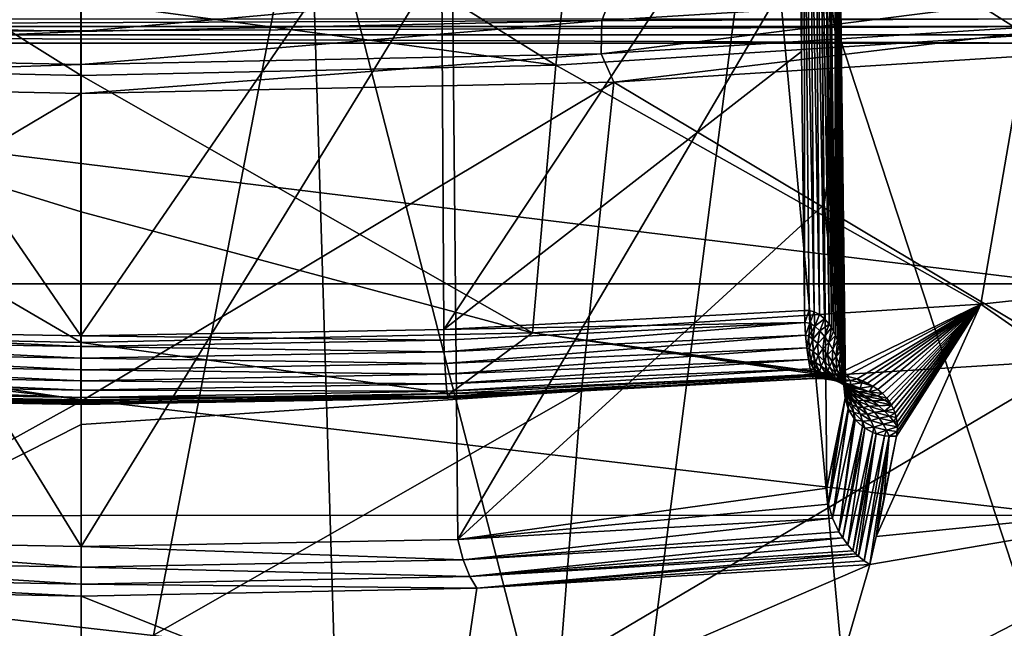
# Model space of a CAD drawing. Header units: metres. Extents: x -109 to 109, y -78 to 121.
# Tile 466 of 656: x -0.27 to 4.01, y -70.44 to -67.8. Entities that reach past the tile are written whole.
import ezdxf

# ---------------------------------------------------------------- set-up
doc = ezdxf.new("R2010")
doc.units = ezdxf.units.M
doc.layers.add('solid_508554_SW0001', color=7, linetype='CONTINUOUS')

msp = doc.modelspace()

# ---------------------------------------------------------------- linework, layer by layer
at = {"layer": 'solid_508554_SW0001'}
for points in [[(4.104473, -67.870483, 11.544555), (4.392831, -66.525963, 9.641727), (2.204805, -66.669991, 9.392262)], [(2.955548, -66.84687, 65.417389), (4.556941, -71.759193, 56.418018), (4.907339, -66.598061, 65.273888)], [(0, -68.045158, 11.242016), (0, -67.724403, 10.741326), (-2.204805, -66.669991, 9.392262)], [(-2.059657, -68.001411, 11.317787), (0, -68.045158, 11.242016), (-2.204805, -66.669991, 9.392262)], [(2.059657, -68.001411, 11.317787), (2.204805, -66.669991, 9.392262), (0, -66.718124, 9.308894)], [(2.059657, -68.001411, 11.317787), (4.104473, -67.870483, 11.544555), (2.204805, -66.669991, 9.392262)], [(2.059657, -68.001411, 11.317787), (0, -66.718124, 9.308894), (0, -67.724403, 10.741326)], [(3.298844, -68.075005, 13.936179), (3.283206, -66.705589, 13.159033), (3.211191, -67.376358, 14.17701)], [(3.311224, -69.318367, 14.564205), (3.279347, -66.744324, 13.090887), (3.284032, -66.731705, 13.113018)], [(3.315742, -69.417038, 14.680674), (3.283206, -66.705589, 13.159033), (3.298844, -68.075005, 13.936179)], [(3.315742, -69.417038, 14.680674), (3.283717, -66.707405, 13.155865), (3.283206, -66.705589, 13.159033)], [(3.315101, -69.3647, 14.61914), (3.284032, -66.731705, 13.113018), (3.283717, -66.707405, 13.155865)], [(3.315891, -69.390045, 14.648992), (3.315101, -69.3647, 14.61914), (3.283717, -66.707405, 13.155865)], [(3.315742, -69.417038, 14.680674), (3.315891, -69.390045, 14.648992), (3.283717, -66.707405, 13.155865)], [(3.313508, -69.34082, 14.590885), (3.311224, -69.318367, 14.564205), (3.284032, -66.731705, 13.113018)], [(3.315101, -69.3647, 14.61914), (3.313508, -69.34082, 14.590885), (3.284032, -66.731705, 13.113018)], [(3.255131, -69.139725, 14.345547), (3.226833, -66.790451, 13.010621), (3.243872, -66.780739, 13.027411)], [(3.273424, -69.174225, 14.389085), (3.243872, -66.780739, 13.027411), (3.270783, -66.757339, 13.068122)], [(3.264503, -69.156044, 14.366281), (3.255131, -69.139725, 14.345547), (3.243872, -66.780739, 13.027411)], [(3.273424, -69.174225, 14.389085), (3.264503, -69.156044, 14.366281), (3.243872, -66.780739, 13.027411)], [(3.303033, -69.267815, 14.503629), (3.270783, -66.757339, 13.068122), (3.279347, -66.744324, 13.090887)], [(3.281829, -69.194351, 14.414078), (3.273424, -69.174225, 14.389085), (3.270783, -66.757339, 13.068122)], [(3.289638, -69.216568, 14.441394), (3.281829, -69.194351, 14.414078), (3.270783, -66.757339, 13.068122)], [(3.296749, -69.240997, 14.471186), (3.289638, -69.216568, 14.441394), (3.270783, -66.757339, 13.068122)], [(3.303033, -69.267815, 14.503629), (3.296749, -69.240997, 14.471186), (3.270783, -66.757339, 13.068122)], [(3.308334, -69.297211, 14.538939), (3.303033, -69.267815, 14.503629), (3.279347, -66.744324, 13.090887)], [(3.311224, -69.318367, 14.564205), (3.308334, -69.297211, 14.538939), (3.279347, -66.744324, 13.090887)], [(1.573402, -69.147804, 14.093012), (1.560392, -66.900887, 12.820781), (3.113204, -66.819397, 12.961915)], [(1.573402, -69.147804, 14.093012), (3.113204, -66.819397, 12.961915), (3.126122, -67.941719, 13.598853)], [(3.137825, -66.816696, 12.966187), (3.126122, -67.941719, 13.598853), (3.113204, -66.819397, 12.961915)], [(3.137825, -66.816696, 12.966187), (3.13905, -69.065041, 14.236364), (3.126122, -67.941719, 13.598853)], [(3.180889, -69.071609, 14.252244), (3.137825, -66.816696, 12.966187), (3.161981, -66.812408, 12.97324)], [(3.159196, -69.065857, 14.241315), (3.13905, -69.065041, 14.236364), (3.137825, -66.816696, 12.966187)], [(3.180889, -69.071609, 14.252244), (3.159196, -69.065857, 14.241315), (3.137825, -66.816696, 12.966187)], [(3.20311, -69.083221, 14.270031), (3.161981, -66.812408, 12.97324), (3.185193, -66.806564, 12.983068)], [(3.20311, -69.083221, 14.270031), (3.180889, -69.071609, 14.252244), (3.161981, -66.812408, 12.97324)], [(3.224776, -69.101006, 14.294827), (3.185193, -66.806564, 12.983068), (3.206969, -66.79921, 12.995583)], [(3.224776, -69.101006, 14.294827), (3.20311, -69.083221, 14.270031), (3.185193, -66.806564, 12.983068)], [(3.245358, -69.125153, 14.326777), (3.206969, -66.79921, 12.995583), (3.226833, -66.790451, 13.010621)], [(3.245358, -69.125153, 14.326777), (3.224776, -69.101006, 14.294827), (3.206969, -66.79921, 12.995583)], [(3.255131, -69.139725, 14.345547), (3.245358, -69.125153, 14.326777), (3.226833, -66.790451, 13.010621)], [(0.98794, -66.971733, 65.489395), (2.287126, -72.020531, 56.568714), (2.955548, -66.84687, 65.417389)], [(2.955548, -66.84687, 65.417389), (2.287126, -72.020531, 56.568714), (3.425279, -71.91153, 56.505859)], [(2.955548, -66.84687, 65.417389), (3.425279, -71.91153, 56.505859), (4.556941, -71.759193, 56.418018)], [(-0.001576, -69.175438, 14.04515), (-1.576547, -69.147697, 14.093204), (-1.563508, -66.900772, 12.82097)], [(-0.001576, -69.175438, 14.04515), (-1.563508, -66.900772, 12.82097), (-0.001562, -66.928085, 12.77366)], [(-0.001576, -69.175438, 14.04515), (-0.001562, -66.928085, 12.77366), (1.560392, -66.900887, 12.820781)], [(1.573402, -69.147804, 14.093012), (-0.001576, -69.175438, 14.04515), (1.560392, -66.900887, 12.820781)], [(-0.984988, -66.971825, 65.489456), (-1.144646, -72.085999, 56.606472), (0, -72.107841, 56.619064)], [(-0.984988, -66.971825, 65.489456), (0, -72.107841, 56.619064), (0.98794, -66.971733, 65.489395)], [(0.98794, -66.971733, 65.489395), (0, -72.107841, 56.619064), (1.144646, -72.085999, 56.606472)], [(0.98794, -66.971733, 65.489395), (1.144646, -72.085999, 56.606472), (2.287126, -72.020531, 56.568714)], [(1.610054, -67.466118, 14.02154), (1.634641, -70.059036, 15.520694), (3.211191, -67.376358, 14.17701)], [(1.634641, -70.059036, 15.520694), (3.223456, -68.606186, 14.889177), (3.211191, -67.376358, 14.17701)], [(3.298844, -68.075005, 13.936179), (3.211191, -67.376358, 14.17701), (3.223456, -68.606186, 14.889177)], [(-1.613268, -67.465996, 14.021748), (-1.634641, -70.059036, 15.520694), (0, -70.089935, 15.467175)], [(-0.001612, -67.496094, 13.969622), (-1.613268, -67.465996, 14.021748), (0, -70.089935, 15.467175)], [(1.610054, -67.466118, 14.02154), (-0.001612, -67.496094, 13.969622), (0, -70.089935, 15.467175)], [(1.610054, -67.466118, 14.02154), (0, -70.089935, 15.467175), (1.634641, -70.059036, 15.520694)], [(-2.259435, -67.807373, 7.663008), (-2.321532, -67.646423, 7.560028), (0, -67.695732, 7.474622)], [(0, -67.854095, 7.582077), (0, -67.695732, 7.474622), (2.321532, -67.646423, 7.560028)], [(0, -67.854095, 7.582077), (2.321532, -67.646423, 7.560028), (2.259435, -67.807373, 7.663008)], [(4.503436, -67.667511, 7.905248), (4.497154, -67.81144, 8.031813), (2.256283, -67.951103, 7.789911)], [(2.259435, -67.807373, 7.663008), (4.503436, -67.667511, 7.905248), (2.256283, -67.951103, 7.789911)], [(2.259435, -67.807373, 7.663008), (2.321532, -67.646423, 7.560028), (4.503436, -67.667511, 7.905248)], [(-2.259435, -67.807373, 7.663008), (0, -67.695732, 7.474622), (0, -67.854095, 7.582077)], [(2.059657, -68.001411, 11.317787), (0, -67.724403, 10.741326), (0, -68.045158, 11.242016)], [(4.264189, -67.799759, 52.807838), (-4.273977, -67.833626, 52.778843), (-4.264169, -67.799698, 52.807884)], [(4.264189, -67.799759, 52.807838), (4.273987, -67.833664, 52.778809), (-4.273977, -67.833626, 52.778843)], [(-2.259435, -67.807373, 7.663008), (0, -67.854095, 7.582077), (-2.256283, -67.951103, 7.789911)], [(2.259435, -67.807373, 7.663008), (2.256283, -67.951103, 7.789911), (0, -67.997765, 7.709093)], [(0, -67.854095, 7.582077), (2.259435, -67.807373, 7.663008), (0, -67.997765, 7.709093)], [(4.273987, -67.833664, 52.778809), (-4.279986, -67.868935, 52.748539), (-4.273977, -67.833626, 52.778843)], [(4.273987, -67.833664, 52.778809), (4.279988, -67.86895, 52.748524), (-4.279986, -67.868935, 52.748539)], [(2.256283, -67.951103, 7.789911), (4.497154, -67.81144, 8.031813), (2.31188, -68.074829, 7.938298)], [(4.497154, -67.81144, 8.031813), (4.607106, -67.927872, 8.192836), (2.31188, -68.074829, 7.938298)], [(4.28194, -67.905022, 52.717484), (-4.28194, -67.905022, 52.717484), (-4.279986, -67.868935, 52.748539)], [(4.279988, -67.86895, 52.748524), (4.28194, -67.905022, 52.717484), (-4.279986, -67.868935, 52.748539)], [(-2.256283, -67.951103, 7.789911), (0, -67.854095, 7.582077), (0, -67.997765, 7.709093)], [(2.059657, -68.001411, 11.317787), (3.903623, -69.037636, 13.570978), (4.104473, -67.870483, 11.544555)], [(4.104473, -67.870483, 11.544555), (3.903623, -69.037636, 13.570978), (5.820252, -68.8311, 13.928703)], [(4.278148, -68.949615, 51.780693), (-4.278148, -68.949615, 51.780693), (-4.28194, -67.905022, 52.717484)], [(4.28194, -67.905022, 52.717484), (4.278148, -68.949615, 51.780693), (-4.28194, -67.905022, 52.717484)], [(4.328004, -69.279373, 10.049794), (2.31188, -68.074829, 7.938298), (4.607106, -67.927872, 8.192836)], [(-2.256283, -67.951103, 7.789911), (0, -67.997765, 7.709093), (-2.31188, -68.074829, 7.938298)], [(2.256283, -67.951103, 7.789911), (2.31188, -68.074829, 7.938298), (0, -68.123932, 7.853248)], [(0, -67.997765, 7.709093), (2.256283, -67.951103, 7.789911), (0, -68.123932, 7.853248)], [(1.573402, -69.147804, 14.093012), (3.126122, -67.941719, 13.598853), (3.13905, -69.065041, 14.236364)], [(0, -67.997765, 7.709093), (0, -68.123932, 7.853248), (-2.31188, -68.074829, 7.938298)], [(-2.059657, -68.001411, 11.317787), (-1.958869, -69.162148, 13.355308), (0, -69.203758, 13.283244)], [(0, -68.637505, 12.23488), (-2.059657, -68.001411, 11.317787), (0, -69.203758, 13.283244)], [(0, -68.637505, 12.23488), (0, -68.045158, 11.242016), (-2.059657, -68.001411, 11.317787)], [(2.059657, -68.001411, 11.317787), (0, -68.045158, 11.242016), (1.958869, -69.162148, 13.355308)], [(2.059657, -68.001411, 11.317787), (1.958869, -69.162148, 13.355308), (3.903623, -69.037636, 13.570978)], [(1.958869, -69.162148, 13.355308), (0, -68.045158, 11.242016), (0, -68.637505, 12.23488)], [(-2.171419, -69.41378, 9.816991), (-2.31188, -68.074829, 7.938298), (0, -68.123932, 7.853248)], [(0, -69.458687, 9.739213), (0, -68.123932, 7.853248), (2.31188, -68.074829, 7.938298)], [(2.171419, -69.41378, 9.816991), (0, -69.458687, 9.739213), (2.31188, -68.074829, 7.938298)], [(4.328004, -69.279373, 10.049794), (2.171419, -69.41378, 9.816991), (2.31188, -68.074829, 7.938298)], [(3.314496, -69.445686, 14.71406), (3.298844, -68.075005, 13.936179), (3.223456, -68.606186, 14.889177)], [(3.315742, -69.417038, 14.680674), (3.298844, -68.075005, 13.936179), (3.314496, -69.445686, 14.71406)], [(-2.171419, -69.41378, 9.816991), (0, -68.123932, 7.853248), (0, -69.458687, 9.739213)], [(1.634641, -70.059036, 15.520694), (3.235719, -69.836006, 15.60135), (3.223456, -68.606186, 14.889177)], [(3.314496, -69.445686, 14.71406), (3.223456, -68.606186, 14.889177), (3.235719, -69.836006, 15.60135)], [(1.958869, -69.162148, 13.355308), (0, -68.637505, 12.23488), (0, -69.203758, 13.283244)], [(5.820252, -68.8311, 13.928703), (3.903623, -69.037636, 13.570978), (5.108315, -69.879761, 15.942926)], [(4.274824, -69.954132, 50.805622), (-4.274817, -69.956108, 50.803627), (-4.278148, -68.949615, 51.780693)], [(4.278148, -68.949615, 51.780693), (4.274824, -69.954132, 50.805622), (-4.278148, -68.949615, 51.780693)], [(3.903623, -69.037636, 13.570978), (1.958869, -69.162148, 13.355308), (3.276927, -69.342773, 14.004105)], [(3.903623, -69.037636, 13.570978), (3.276927, -69.342773, 14.004105), (3.321383, -69.349693, 14.030957)], [(3.903623, -69.037636, 13.570978), (3.321383, -69.349693, 14.030957), (3.366755, -69.362022, 14.069615)], [(3.903623, -69.037636, 13.570978), (3.366755, -69.362022, 14.069615), (3.389583, -69.370667, 14.094321)], [(3.903623, -69.037636, 13.570978), (3.389583, -69.370667, 14.094321), (3.412302, -69.381187, 14.123051)], [(3.903623, -69.037636, 13.570978), (3.412302, -69.381187, 14.123051), (3.43461, -69.393791, 14.156185)], [(3.903623, -69.037636, 13.570978), (3.43461, -69.393791, 14.156185), (3.456112, -69.408691, 14.194089)], [(3.903623, -69.037636, 13.570978), (3.449331, -70.046394, 15.654306), (5.108315, -69.879761, 15.942926)], [(3.903623, -69.037636, 13.570978), (3.538023, -69.610344, 14.65757), (3.449331, -70.046394, 15.654306)], [(3.903623, -69.037636, 13.570978), (3.456112, -69.408691, 14.194089), (3.476452, -69.426018, 14.237017)], [(3.903623, -69.037636, 13.570978), (3.476452, -69.426018, 14.237017), (3.49521, -69.445976, 14.2853)], [(3.903623, -69.037636, 13.570978), (3.49521, -69.445976, 14.2853), (3.506369, -69.460709, 14.320316)], [(3.903623, -69.037636, 13.570978), (3.506369, -69.460709, 14.320316), (3.515069, -69.474258, 14.352151)], [(3.903623, -69.037636, 13.570978), (3.515069, -69.474258, 14.352151), (3.516417, -69.476593, 14.357586)], [(3.903623, -69.037636, 13.570978), (3.516417, -69.476593, 14.357586), (3.524925, -69.493484, 14.396736)], [(3.903623, -69.037636, 13.570978), (3.524925, -69.493484, 14.396736), (3.531923, -69.511414, 14.437835)], [(3.903623, -69.037636, 13.570978), (3.531923, -69.511414, 14.437835), (3.537078, -69.530106, 14.480208)], [(3.903623, -69.037636, 13.570978), (3.537078, -69.530106, 14.480208), (3.540363, -69.549576, 14.523899)], [(3.903623, -69.037636, 13.570978), (3.540848, -69.589737, 14.612665), (3.538023, -69.610344, 14.65757)], [(3.903623, -69.037636, 13.570978), (3.540363, -69.549576, 14.523899), (3.541645, -69.569504, 14.568169)], [(3.903623, -69.037636, 13.570978), (3.541645, -69.569504, 14.568169), (3.540848, -69.589737, 14.612665)], [(3.140209, -69.116966, 14.256879), (1.573402, -69.147804, 14.093012), (3.13905, -69.065041, 14.236364)], [(3.140209, -69.116966, 14.256879), (3.13905, -69.065041, 14.236364), (3.159196, -69.065857, 14.241315)], [(3.161838, -69.120888, 14.263408), (3.140209, -69.116966, 14.256879), (3.159196, -69.065857, 14.241315)], [(3.161838, -69.120888, 14.263408), (3.159196, -69.065857, 14.241315), (3.180889, -69.071609, 14.252244)], [(3.161838, -69.120888, 14.263408), (3.180889, -69.071609, 14.252244), (3.183828, -69.133896, 14.277441)], [(3.183828, -69.133896, 14.277441), (3.180889, -69.071609, 14.252244), (3.20311, -69.083221, 14.270031)], [(3.183828, -69.133896, 14.277441), (3.20311, -69.083221, 14.270031), (3.224776, -69.101006, 14.294827)], [(3.140209, -69.116966, 14.256879), (1.573883, -69.194672, 14.112184), (1.573402, -69.147804, 14.093012)], [(3.140209, -69.116966, 14.256879), (1.575232, -69.244843, 14.118992), (1.573883, -69.194672, 14.112184)], [(3.140209, -69.116966, 14.256879), (3.143494, -69.17289, 14.262338), (1.575232, -69.244843, 14.118992)], [(3.161838, -69.120888, 14.263408), (3.143494, -69.17289, 14.262338), (3.140209, -69.116966, 14.256879)], [(3.161838, -69.120888, 14.263408), (3.157652, -69.176971, 14.265771), (3.143494, -69.17289, 14.262338)], [(3.161838, -69.120888, 14.263408), (3.183828, -69.133896, 14.277441), (3.157652, -69.176971, 14.265771)], [(3.183828, -69.133896, 14.277441), (3.175388, -69.189461, 14.274311), (3.157652, -69.176971, 14.265771)], [(3.183828, -69.133896, 14.277441), (3.205441, -69.153564, 14.298073), (3.175388, -69.189461, 14.274311)], [(3.183828, -69.133896, 14.277441), (3.224776, -69.101006, 14.294827), (3.205441, -69.153564, 14.298073)], [(3.205441, -69.153564, 14.298073), (3.224776, -69.101006, 14.294827), (3.245358, -69.125153, 14.326777)], [(3.205441, -69.153564, 14.298073), (3.245358, -69.125153, 14.326777), (3.225777, -69.177757, 14.323862)], [(3.225777, -69.177757, 14.323862), (3.245358, -69.125153, 14.326777), (3.255131, -69.139725, 14.345547)], [(0, -69.453728, 13.783504), (0, -69.203758, 13.283244), (-1.958869, -69.162148, 13.355308)], [(-1.60226, -69.425537, 13.832342), (0, -69.453728, 13.783504), (-1.958869, -69.162148, 13.355308)], [(-1.577029, -69.194565, 14.112375), (-1.576547, -69.147697, 14.093204), (-0.001577, -69.222321, 14.064306)], [(-0.001577, -69.222321, 14.064306), (-1.576547, -69.147697, 14.093204), (-0.001576, -69.175438, 14.04515)], [(-0.001577, -69.222321, 14.064306), (-0.001576, -69.175438, 14.04515), (1.573883, -69.194672, 14.112184)], [(1.573883, -69.194672, 14.112184), (-0.001576, -69.175438, 14.04515), (1.573402, -69.147804, 14.093012)], [(1.958869, -69.162148, 13.355308), (0, -69.203758, 13.283244), (1.599064, -69.425644, 13.832148)], [(3.143494, -69.17289, 14.262338), (1.577364, -69.295082, 14.113002), (1.575232, -69.244843, 14.118992)], [(3.143494, -69.17289, 14.262338), (3.148645, -69.227997, 14.252086), (1.577364, -69.295082, 14.113002)], [(1.958869, -69.162148, 13.355308), (1.599064, -69.425644, 13.832148), (3.190248, -69.34153, 13.977838)], [(1.958869, -69.162148, 13.355308), (3.233187, -69.340263, 13.98685), (3.276927, -69.342773, 14.004105)], [(1.958869, -69.162148, 13.355308), (3.190248, -69.34153, 13.977838), (3.233187, -69.340263, 13.98685)], [(3.157652, -69.176971, 14.265771), (3.148645, -69.227997, 14.252086), (3.143494, -69.17289, 14.262338)], [(3.157652, -69.176971, 14.265771), (3.159339, -69.231873, 14.253468), (3.148645, -69.227997, 14.252086)], [(3.157652, -69.176971, 14.265771), (3.175388, -69.189461, 14.274311), (3.159339, -69.231873, 14.253468)], [(3.205441, -69.153564, 14.298073), (3.196063, -69.208366, 14.289248), (3.175388, -69.189461, 14.274311)], [(3.205441, -69.153564, 14.298073), (3.225777, -69.177757, 14.323862), (3.196063, -69.208366, 14.289248)], [(3.225777, -69.177757, 14.323862), (3.217736, -69.231758, 14.310177), (3.196063, -69.208366, 14.289248)], [(3.225777, -69.177757, 14.323862), (3.244349, -69.204948, 14.353475), (3.217736, -69.231758, 14.310177)], [(3.225777, -69.177757, 14.323862), (3.255131, -69.139725, 14.345547), (3.244349, -69.204948, 14.353475)], [(3.244349, -69.204948, 14.353475), (3.255131, -69.139725, 14.345547), (3.264503, -69.156044, 14.366281)], [(3.244349, -69.204948, 14.353475), (3.264503, -69.156044, 14.366281), (3.273424, -69.174225, 14.389085)], [(3.244349, -69.204948, 14.353475), (3.273424, -69.174225, 14.389085), (3.260995, -69.234177, 14.385903)], [(3.260995, -69.234177, 14.385903), (3.273424, -69.174225, 14.389085), (3.281829, -69.194351, 14.414078)], [(-1.578381, -69.244728, 14.119184), (-1.577029, -69.194565, 14.112375), (-0.001578, -69.272507, 14.071074)], [(-1.577029, -69.194565, 14.112375), (-0.001577, -69.222321, 14.064306), (-0.001578, -69.272507, 14.071074)], [(-0.001577, -69.222321, 14.064306), (1.573883, -69.194672, 14.112184), (1.575232, -69.244843, 14.118992)], [(1.599064, -69.425644, 13.832148), (0, -69.203758, 13.283244), (0, -69.453728, 13.783504)], [(3.175388, -69.189461, 14.274311), (3.175996, -69.243408, 14.258276), (3.159339, -69.231873, 14.253468)], [(3.175388, -69.189461, 14.274311), (3.196063, -69.208366, 14.289248), (3.175996, -69.243408, 14.258276)], [(3.196063, -69.208366, 14.289248), (3.197983, -69.261047, 14.26952), (3.175996, -69.243408, 14.258276)], [(3.196063, -69.208366, 14.289248), (3.217736, -69.231758, 14.310177), (3.197983, -69.261047, 14.26952)], [(3.244349, -69.204948, 14.353475), (3.238994, -69.258186, 14.335994), (3.217736, -69.231758, 14.310177)], [(3.244349, -69.204948, 14.353475), (3.260995, -69.234177, 14.385903), (3.238994, -69.258186, 14.335994)], [(3.260995, -69.234177, 14.385903), (3.281829, -69.194351, 14.414078), (3.27571, -69.264801, 14.420439)], [(3.27571, -69.264801, 14.420439), (3.281829, -69.194351, 14.414078), (3.289638, -69.216568, 14.441394)], [(3.27571, -69.264801, 14.420439), (3.289638, -69.216568, 14.441394), (3.296749, -69.240997, 14.471186)], [(-1.580517, -69.294968, 14.113194), (-1.578381, -69.244728, 14.119184), (-0.00158, -69.322784, 14.065019)], [(-1.578381, -69.244728, 14.119184), (-0.001578, -69.272507, 14.071074), (-0.00158, -69.322784, 14.065019)], [(-0.001578, -69.272507, 14.071074), (-0.001577, -69.222321, 14.064306), (1.575232, -69.244843, 14.118992)], [(-0.001578, -69.272507, 14.071074), (1.575232, -69.244843, 14.118992), (1.577364, -69.295082, 14.113002)], [(3.148645, -69.227997, 14.252086), (1.580142, -69.342178, 14.094597), (1.577364, -69.295082, 14.113002)], [(3.148645, -69.227997, 14.252086), (3.155253, -69.277924, 14.226935), (1.580142, -69.342178, 14.094597)], [(3.159339, -69.231873, 14.253468), (3.155253, -69.277924, 14.226935), (3.148645, -69.227997, 14.252086)], [(3.159339, -69.231873, 14.253468), (3.166766, -69.281242, 14.227473), (3.155253, -69.277924, 14.226935)], [(3.159339, -69.231873, 14.253468), (3.175996, -69.243408, 14.258276), (3.166766, -69.281242, 14.227473)], [(3.175996, -69.243408, 14.258276), (3.185603, -69.291481, 14.230607), (3.166766, -69.281242, 14.227473)], [(3.175996, -69.243408, 14.258276), (3.197983, -69.261047, 14.26952), (3.185603, -69.291481, 14.230607)], [(3.197983, -69.261047, 14.26952), (3.211047, -69.307442, 14.240451), (3.185603, -69.291481, 14.230607)], [(3.217736, -69.231758, 14.310177), (3.222512, -69.283089, 14.287573), (3.197983, -69.261047, 14.26952)], [(3.197983, -69.261047, 14.26952), (3.222512, -69.283089, 14.287573), (3.211047, -69.307442, 14.240451)], [(3.217736, -69.231758, 14.310177), (3.238994, -69.258186, 14.335994), (3.222512, -69.283089, 14.287573)], [(3.238994, -69.258186, 14.335994), (3.24745, -69.308144, 14.311476), (3.222512, -69.283089, 14.287573)], [(3.260995, -69.234177, 14.385903), (3.259084, -69.286652, 14.365634), (3.238994, -69.258186, 14.335994)], [(3.238994, -69.258186, 14.335994), (3.259084, -69.286652, 14.365634), (3.24745, -69.308144, 14.311476)], [(3.260995, -69.234177, 14.385903), (3.27571, -69.264801, 14.420439), (3.259084, -69.286652, 14.365634)], [(3.27571, -69.264801, 14.420439), (3.296749, -69.240997, 14.471186), (3.288549, -69.296417, 14.456584)], [(3.288549, -69.296417, 14.456584), (3.296749, -69.240997, 14.471186), (3.303033, -69.267815, 14.503629)], [(-1.5833, -69.342064, 14.09479), (-1.580517, -69.294968, 14.113194), (-0.001583, -69.369926, 14.046529)], [(-1.580517, -69.294968, 14.113194), (-0.00158, -69.322784, 14.065019), (-0.001583, -69.369926, 14.046529)], [(-0.00158, -69.322784, 14.065019), (-0.001578, -69.272507, 14.071074), (1.577364, -69.295082, 14.113002)], [(-0.00158, -69.322784, 14.065019), (1.577364, -69.295082, 14.113002), (1.580142, -69.342178, 14.094597)], [(3.155253, -69.277924, 14.226935), (1.583387, -69.38311, 14.064957), (1.580142, -69.342178, 14.094597)], [(3.155253, -69.277924, 14.226935), (3.162795, -69.318703, 14.188879), (1.583387, -69.38311, 14.064957)], [(2.077328, -70.609924, 11.818749), (2.171419, -69.41378, 9.816991), (4.328004, -69.279373, 10.049794)], [(4.140467, -70.481339, 12.041465), (2.077328, -70.609924, 11.818749), (4.328004, -69.279373, 10.049794)], [(3.179343, -69.321175, 14.189847), (3.162795, -69.318703, 14.188879), (3.155253, -69.277924, 14.226935)], [(3.166766, -69.281242, 14.227473), (3.179343, -69.321175, 14.189847), (3.155253, -69.277924, 14.226935)], [(3.166766, -69.281242, 14.227473), (3.203448, -69.329857, 14.193495), (3.179343, -69.321175, 14.189847)], [(3.166766, -69.281242, 14.227473), (3.185603, -69.291481, 14.230607), (3.203448, -69.329857, 14.193495)], [(3.185603, -69.291481, 14.230607), (3.211047, -69.307442, 14.240451), (3.203448, -69.329857, 14.193495)], [(3.222512, -69.283089, 14.287573), (3.239728, -69.327675, 14.257841), (3.211047, -69.307442, 14.240451)], [(3.222512, -69.283089, 14.287573), (3.24745, -69.308144, 14.311476), (3.239728, -69.327675, 14.257841)], [(3.259084, -69.286652, 14.365634), (3.271591, -69.335228, 14.340087), (3.24745, -69.308144, 14.311476)], [(3.27571, -69.264801, 14.420439), (3.277648, -69.316505, 14.398268), (3.259084, -69.286652, 14.365634)], [(3.259084, -69.286652, 14.365634), (3.277648, -69.316505, 14.398268), (3.271591, -69.335228, 14.340087)], [(3.27571, -69.264801, 14.420439), (3.288549, -69.296417, 14.456584), (3.277648, -69.316505, 14.398268)], [(3.288549, -69.296417, 14.456584), (3.294531, -69.347305, 14.433277), (3.277648, -69.316505, 14.398268)], [(3.288549, -69.296417, 14.456584), (3.303033, -69.267815, 14.503629), (3.299581, -69.328728, 14.493985)], [(3.288549, -69.296417, 14.456584), (3.299581, -69.328728, 14.493985), (3.294531, -69.347305, 14.433277)], [(3.299581, -69.328728, 14.493985), (3.303033, -69.267815, 14.503629), (3.308334, -69.297211, 14.538939)], [(3.299581, -69.328728, 14.493985), (3.308334, -69.297211, 14.538939), (3.308866, -69.361534, 14.532381)], [(3.308866, -69.361534, 14.532381), (3.308334, -69.297211, 14.538939), (3.311224, -69.318367, 14.564205)], [(-1.586551, -69.382996, 14.06515), (-1.5833, -69.342064, 14.09479), (-0.001586, -69.410919, 14.01679)], [(-1.5833, -69.342064, 14.09479), (-0.001583, -69.369926, 14.046529), (-0.001586, -69.410919, 14.01679)], [(-0.001583, -69.369926, 14.046529), (-0.00158, -69.322784, 14.065019), (1.580142, -69.342178, 14.094597)], [(-0.001583, -69.369926, 14.046529), (1.580142, -69.342178, 14.094597), (1.583387, -69.38311, 14.064957)], [(3.162795, -69.318703, 14.188879), (1.586891, -69.415253, 14.025983), (1.583387, -69.38311, 14.064957)], [(3.162795, -69.318703, 14.188879), (3.170675, -69.347115, 14.14093), (1.586891, -69.415253, 14.025983)], [(3.170675, -69.347115, 14.14093), (1.590431, -69.436554, 13.980173), (1.586891, -69.415253, 14.025983)], [(3.170675, -69.347115, 14.14093), (3.178266, -69.360909, 14.086887), (1.590431, -69.436554, 13.980173)], [(1.596719, -69.441917, 13.880046), (3.190248, -69.34153, 13.977838), (1.599064, -69.425644, 13.832148)], [(3.184969, -69.358986, 14.031032), (3.190248, -69.34153, 13.977838), (1.596719, -69.441917, 13.880046)], [(3.194713, -69.348305, 14.143402), (3.170675, -69.347115, 14.14093), (3.162795, -69.318703, 14.188879)], [(3.194713, -69.348305, 14.143402), (3.162795, -69.318703, 14.188879), (3.179343, -69.321175, 14.189847)], [(3.213583, -69.360924, 14.091925), (3.178266, -69.360909, 14.086887), (3.170675, -69.347115, 14.14093)], [(3.213583, -69.360924, 14.091925), (3.170675, -69.347115, 14.14093), (3.194713, -69.348305, 14.143402)], [(3.224727, -69.354591, 14.148966), (3.179343, -69.321175, 14.189847), (3.203448, -69.329857, 14.193495)], [(3.224727, -69.354591, 14.148966), (3.194713, -69.348305, 14.143402), (3.179343, -69.321175, 14.189847)], [(3.234928, -69.357819, 14.039742), (3.190248, -69.34153, 13.977838), (3.184969, -69.358986, 14.031032)], [(3.234928, -69.357819, 14.039742), (3.233187, -69.340263, 13.98685), (3.190248, -69.34153, 13.977838)], [(3.253068, -69.365593, 14.101702), (3.194713, -69.348305, 14.143402), (3.224727, -69.354591, 14.148966)], [(3.253068, -69.365593, 14.101702), (3.213583, -69.360924, 14.091925), (3.194713, -69.348305, 14.143402)], [(3.211047, -69.307442, 14.240451), (3.234222, -69.34388, 14.204343), (3.203448, -69.329857, 14.193495)], [(3.26003, -69.365463, 14.161458), (3.203448, -69.329857, 14.193495), (3.234222, -69.34388, 14.204343)], [(3.26003, -69.365463, 14.161458), (3.224727, -69.354591, 14.148966), (3.203448, -69.329857, 14.193495)], [(3.211047, -69.307442, 14.240451), (3.239728, -69.327675, 14.257841), (3.234222, -69.34388, 14.204343)], [(3.234928, -69.357819, 14.039742), (3.276927, -69.342773, 14.004105), (3.233187, -69.340263, 13.98685)], [(3.239728, -69.327675, 14.257841), (3.268018, -69.361992, 14.223336), (3.234222, -69.34388, 14.204343)], [(3.297508, -69.380013, 14.181775), (3.234222, -69.34388, 14.204343), (3.268018, -69.361992, 14.223336)], [(3.297508, -69.380013, 14.181775), (3.26003, -69.365463, 14.161458), (3.234222, -69.34388, 14.204343)], [(3.28655, -69.361282, 14.055929), (3.276927, -69.342773, 14.004105), (3.234928, -69.357819, 14.039742)], [(3.24745, -69.308144, 14.311476), (3.269045, -69.350868, 14.281863), (3.239728, -69.327675, 14.257841)], [(3.239728, -69.327675, 14.257841), (3.269045, -69.350868, 14.281863), (3.268018, -69.361992, 14.223336)], [(3.24745, -69.308144, 14.311476), (3.271591, -69.335228, 14.340087), (3.269045, -69.350868, 14.281863)], [(3.271591, -69.335228, 14.340087), (3.297525, -69.376053, 14.311285), (3.269045, -69.350868, 14.281863)], [(3.277648, -69.316505, 14.398268), (3.294322, -69.36367, 14.372457), (3.271591, -69.335228, 14.340087)], [(3.271591, -69.335228, 14.340087), (3.294322, -69.36367, 14.372457), (3.297525, -69.376053, 14.311285)], [(3.28655, -69.361282, 14.055929), (3.321383, -69.349693, 14.030957), (3.276927, -69.342773, 14.004105)], [(3.277648, -69.316505, 14.398268), (3.294531, -69.347305, 14.433277), (3.294322, -69.36367, 14.372457)], [(3.294531, -69.347305, 14.433277), (3.315336, -69.393013, 14.407858), (3.294322, -69.36367, 14.372457)], [(3.299581, -69.328728, 14.493985), (3.309668, -69.378746, 14.470214), (3.294531, -69.347305, 14.433277)], [(3.294531, -69.347305, 14.433277), (3.309668, -69.378746, 14.470214), (3.315336, -69.393013, 14.407858)], [(3.299581, -69.328728, 14.493985), (3.308866, -69.361534, 14.532381), (3.309668, -69.378746, 14.470214)], [(3.308866, -69.361534, 14.532381), (3.311224, -69.318367, 14.564205), (3.313508, -69.34082, 14.590885)], [(3.308866, -69.361534, 14.532381), (3.313508, -69.34082, 14.590885), (3.316448, -69.394684, 14.571576)], [(3.316448, -69.394684, 14.571576), (3.313508, -69.34082, 14.590885), (3.315101, -69.3647, 14.61914)], [(-1.590063, -69.415146, 14.026176), (-1.586551, -69.382996, 14.06515), (-0.00159, -69.443123, 13.97771)], [(-1.586551, -69.382996, 14.06515), (-0.001586, -69.410919, 14.01679), (-0.00159, -69.443123, 13.97771)], [(-0.001586, -69.410919, 14.01679), (-0.001583, -69.369926, 14.046529), (1.583387, -69.38311, 14.064957)], [(-0.001586, -69.410919, 14.01679), (1.583387, -69.38311, 14.064957), (1.586891, -69.415253, 14.025983)], [(3.178266, -69.360909, 14.086887), (1.593778, -69.445633, 13.930466), (1.590431, -69.436554, 13.980173)], [(3.184969, -69.358986, 14.031032), (1.596719, -69.441917, 13.880046), (1.593778, -69.445633, 13.930466)], [(3.178266, -69.360909, 14.086887), (3.184969, -69.358986, 14.031032), (1.593778, -69.445633, 13.930466)], [(3.213583, -69.360924, 14.091925), (3.184969, -69.358986, 14.031032), (3.178266, -69.360909, 14.086887)], [(3.234928, -69.357819, 14.039742), (3.184969, -69.358986, 14.031032), (3.213583, -69.360924, 14.091925)], [(3.234928, -69.357819, 14.039742), (3.213583, -69.360924, 14.091925), (3.253068, -69.365593, 14.101702)], [(3.295747, -69.374512, 14.11912), (3.224727, -69.354591, 14.148966), (3.26003, -69.365463, 14.161458)], [(3.295747, -69.374512, 14.11912), (3.253068, -69.365593, 14.101702), (3.224727, -69.354591, 14.148966)], [(3.28655, -69.361282, 14.055929), (3.234928, -69.357819, 14.039742), (3.253068, -69.365593, 14.101702)], [(3.28655, -69.361282, 14.055929), (3.253068, -69.365593, 14.101702), (3.295747, -69.374512, 14.11912)], [(3.338843, -69.386871, 14.144531), (3.26003, -69.365463, 14.161458), (3.297508, -69.380013, 14.181775)], [(3.338843, -69.386871, 14.144531), (3.295747, -69.374512, 14.11912), (3.26003, -69.365463, 14.161458)], [(3.269045, -69.350868, 14.281863), (3.302069, -69.382973, 14.2495), (3.268018, -69.361992, 14.223336)], [(3.3347, -69.397217, 14.209065), (3.268018, -69.361992, 14.223336), (3.302069, -69.382973, 14.2495)], [(3.3347, -69.397217, 14.209065), (3.297508, -69.380013, 14.181775), (3.268018, -69.361992, 14.223336)], [(3.269045, -69.350868, 14.281863), (3.297525, -69.376053, 14.311285), (3.302069, -69.382973, 14.2495)], [(3.338311, -69.368919, 14.081057), (3.321383, -69.349693, 14.030957), (3.28655, -69.361282, 14.055929)], [(3.338311, -69.368919, 14.081057), (3.28655, -69.361282, 14.055929), (3.295747, -69.374512, 14.11912)], [(3.294322, -69.36367, 14.372457), (3.324409, -69.402557, 14.345049), (3.297525, -69.376053, 14.311285)], [(3.294322, -69.36367, 14.372457), (3.315336, -69.393013, 14.407858), (3.324409, -69.402557, 14.345049)], [(3.338311, -69.368919, 14.081057), (3.295747, -69.374512, 14.11912), (3.338843, -69.386871, 14.144531)], [(3.38029, -69.401749, 14.176863), (3.297508, -69.380013, 14.181775), (3.3347, -69.397217, 14.209065)], [(3.38029, -69.401749, 14.176863), (3.338843, -69.386871, 14.144531), (3.297508, -69.380013, 14.181775)], [(3.297525, -69.376053, 14.311285), (3.334831, -69.405884, 14.281508), (3.302069, -69.382973, 14.2495)], [(3.297525, -69.376053, 14.311285), (3.324409, -69.402557, 14.345049), (3.334831, -69.405884, 14.281508)], [(3.370198, -69.41629, 14.242093), (3.302069, -69.382973, 14.2495), (3.334831, -69.405884, 14.281508)], [(3.370198, -69.41629, 14.242093), (3.3347, -69.397217, 14.209065), (3.302069, -69.382973, 14.2495)], [(3.308866, -69.361534, 14.532381), (3.323034, -69.410614, 14.508742), (3.309668, -69.378746, 14.470214)], [(3.308866, -69.361534, 14.532381), (3.316448, -69.394684, 14.571576), (3.323034, -69.410614, 14.508742)], [(3.309668, -69.378746, 14.470214), (3.33448, -69.422958, 14.445756), (3.315336, -69.393013, 14.407858)], [(3.309668, -69.378746, 14.470214), (3.323034, -69.410614, 14.508742), (3.33448, -69.422958, 14.445756)], [(3.322354, -69.428055, 14.611416), (3.315101, -69.3647, 14.61914), (3.315891, -69.390045, 14.648992)], [(3.316448, -69.394684, 14.571576), (3.315101, -69.3647, 14.61914), (3.322354, -69.428055, 14.611416)], [(3.326589, -69.461555, 14.651775), (3.315891, -69.390045, 14.648992), (3.315742, -69.417038, 14.680674)], [(3.322354, -69.428055, 14.611416), (3.315891, -69.390045, 14.648992), (3.326589, -69.461555, 14.651775)], [(3.338311, -69.368919, 14.081057), (3.366755, -69.362022, 14.069615), (3.321383, -69.349693, 14.030957)], [(3.387851, -69.379875, 14.114512), (3.366755, -69.362022, 14.069615), (3.338311, -69.368919, 14.081057)], [(3.387851, -69.379875, 14.114512), (3.338311, -69.368919, 14.081057), (3.338843, -69.386871, 14.144531)], [(3.387851, -69.379875, 14.114512), (3.338843, -69.386871, 14.144531), (3.38029, -69.401749, 14.176863)], [(3.387851, -69.379875, 14.114512), (3.389583, -69.370667, 14.094321), (3.366755, -69.362022, 14.069615)], [(3.387851, -69.379875, 14.114512), (3.38029, -69.401749, 14.176863), (3.43461, -69.393791, 14.156185)], [(3.387851, -69.379875, 14.114512), (3.412302, -69.381187, 14.123051), (3.389583, -69.370667, 14.094321)], [(3.387851, -69.379875, 14.114512), (3.43461, -69.393791, 14.156185), (3.412302, -69.381187, 14.123051)], [(-2.077328, -70.609924, 11.818749), (-2.171419, -69.41378, 9.816991), (0, -69.458687, 9.739213)], [(-1.59991, -69.441811, 13.88024), (0, -69.453728, 13.783504), (-1.60226, -69.425537, 13.832342)], [(-1.59361, -69.43644, 13.980368), (-1.590063, -69.415146, 14.026176), (-0.001593, -69.464485, 13.931793)], [(-1.590063, -69.415146, 14.026176), (-0.00159, -69.443123, 13.97771), (-0.001593, -69.464485, 13.931793)], [(-0.0016, -69.469963, 13.831473), (1.599064, -69.425644, 13.832148), (0, -69.453728, 13.783504)], [(-0.0016, -69.469963, 13.831473), (1.596719, -69.441917, 13.880046), (1.599064, -69.425644, 13.832148)], [(-0.00159, -69.443123, 13.97771), (-0.001586, -69.410919, 14.01679), (1.586891, -69.415253, 14.025983)], [(-0.00159, -69.443123, 13.97771), (1.586891, -69.415253, 14.025983), (1.590431, -69.436554, 13.980173)], [(0, -69.560295, 9.896506), (0, -69.458687, 9.739213), (2.171419, -69.41378, 9.816991)], [(0, -70.652885, 11.744342), (0, -69.560295, 9.896506), (2.171419, -69.41378, 9.816991)], [(2.077328, -70.609924, 11.818749), (0, -70.652885, 11.744342), (2.171419, -69.41378, 9.816991)], [(3.326589, -69.461555, 14.651775), (3.315742, -69.417038, 14.680674), (3.314496, -69.445686, 14.71406)], [(3.315336, -69.393013, 14.407858), (3.349316, -69.429932, 14.38234), (3.324409, -69.402557, 14.345049)], [(3.315336, -69.393013, 14.407858), (3.33448, -69.422958, 14.445756), (3.349316, -69.429932, 14.38234)], [(3.316448, -69.394684, 14.571576), (3.334613, -69.442757, 14.548612), (3.323034, -69.410614, 14.508742)], [(3.316448, -69.394684, 14.571576), (3.322354, -69.428055, 14.611416), (3.334613, -69.442757, 14.548612)], [(3.322354, -69.428055, 14.611416), (3.344383, -69.475052, 14.589627), (3.334613, -69.442757, 14.548612)], [(3.322354, -69.428055, 14.611416), (3.326589, -69.461555, 14.651775), (3.344383, -69.475052, 14.589627)], [(3.323034, -69.410614, 14.508742), (3.35167, -69.453278, 14.485747), (3.33448, -69.422958, 14.445756)], [(3.323034, -69.410614, 14.508742), (3.334613, -69.442757, 14.548612), (3.35167, -69.453278, 14.485747)], [(3.324409, -69.402557, 14.345049), (3.365527, -69.430084, 14.318217), (3.334831, -69.405884, 14.281508)], [(3.324409, -69.402557, 14.345049), (3.349316, -69.429932, 14.38234), (3.365527, -69.430084, 14.318217)], [(3.33448, -69.422958, 14.445756), (3.372051, -69.457863, 14.422548), (3.349316, -69.429932, 14.38234)], [(3.33448, -69.422958, 14.445756), (3.35167, -69.453278, 14.485747), (3.372051, -69.457863, 14.422548)], [(3.41899, -69.418404, 14.2148), (3.3347, -69.397217, 14.209065), (3.370198, -69.41629, 14.242093)], [(3.41899, -69.418404, 14.2148), (3.38029, -69.401749, 14.176863), (3.3347, -69.397217, 14.209065)], [(3.403302, -69.436623, 14.279757), (3.334831, -69.405884, 14.281508), (3.365527, -69.430084, 14.318217)], [(3.403302, -69.436623, 14.279757), (3.370198, -69.41629, 14.242093), (3.334831, -69.405884, 14.281508)], [(3.349316, -69.429932, 14.38234), (3.39378, -69.455124, 14.358744), (3.365527, -69.430084, 14.318217)], [(3.349316, -69.429932, 14.38234), (3.372051, -69.457863, 14.422548), (3.39378, -69.455124, 14.358744)], [(3.433682, -69.457817, 14.321193), (3.365527, -69.430084, 14.318217), (3.39378, -69.455124, 14.358744)], [(3.433682, -69.457817, 14.321193), (3.403302, -69.436623, 14.279757), (3.365527, -69.430084, 14.318217)], [(3.454454, -69.436287, 14.257219), (3.370198, -69.41629, 14.242093), (3.403302, -69.436623, 14.279757)], [(3.454454, -69.436287, 14.257219), (3.41899, -69.418404, 14.2148), (3.370198, -69.41629, 14.242093)], [(3.41899, -69.418404, 14.2148), (3.43461, -69.393791, 14.156185), (3.38029, -69.401749, 14.176863)], [(3.41899, -69.418404, 14.2148), (3.456112, -69.408691, 14.194089), (3.43461, -69.393791, 14.156185)], [(3.41899, -69.418404, 14.2148), (3.476452, -69.426018, 14.237017), (3.456112, -69.408691, 14.194089)], [(3.454454, -69.436287, 14.257219), (3.476452, -69.426018, 14.237017), (3.41899, -69.418404, 14.2148)], [(3.454454, -69.436287, 14.257219), (3.49521, -69.445976, 14.2853), (3.476452, -69.426018, 14.237017)], [(-2.077328, -70.609924, 11.818749), (0, -69.458687, 9.739213), (0, -69.560295, 9.896506)], [(-1.59991, -69.441811, 13.88024), (-0.0016, -69.469963, 13.831473), (0, -69.453728, 13.783504)], [(-1.59991, -69.441811, 13.88024), (-1.596964, -69.445518, 13.930659), (-0.0016, -69.469963, 13.831473)], [(-1.596964, -69.445518, 13.930659), (-1.59361, -69.43644, 13.980368), (-0.001597, -69.473625, 13.881983)], [(-1.596964, -69.445518, 13.930659), (-0.001597, -69.473625, 13.881983), (-0.0016, -69.469963, 13.831473)], [(-1.59361, -69.43644, 13.980368), (-0.001593, -69.464485, 13.931793), (-0.001597, -69.473625, 13.881983)], [(-0.0016, -69.469963, 13.831473), (-0.001597, -69.473625, 13.881983), (1.596719, -69.441917, 13.880046)], [(-0.001597, -69.473625, 13.881983), (1.593778, -69.445633, 13.930466), (1.596719, -69.441917, 13.880046)], [(-0.001597, -69.473625, 13.881983), (-0.001593, -69.464485, 13.931793), (1.593778, -69.445633, 13.930466)], [(-0.001593, -69.464485, 13.931793), (1.590431, -69.436554, 13.980173), (1.593778, -69.445633, 13.930466)], [(-0.001593, -69.464485, 13.931793), (-0.00159, -69.443123, 13.97771), (1.590431, -69.436554, 13.980173)], [(3.275644, -69.644798, 15.156014), (3.314496, -69.445686, 14.71406), (3.235719, -69.836006, 15.60135)], [(3.275644, -69.644798, 15.156014), (3.242514, -69.905434, 15.642623), (3.314496, -69.445686, 14.71406)], [(3.327767, -69.492073, 14.69382), (3.314496, -69.445686, 14.71406), (3.242514, -69.905434, 15.642623)], [(3.326589, -69.461555, 14.651775), (3.314496, -69.445686, 14.71406), (3.327767, -69.492073, 14.69382)], [(3.326589, -69.461555, 14.651775), (3.327767, -69.492073, 14.69382), (3.329138, -69.495094, 14.692546)], [(3.326589, -69.461555, 14.651775), (3.329138, -69.495094, 14.692546), (3.352311, -69.507393, 14.631636)], [(3.326589, -69.461555, 14.651775), (3.352311, -69.507393, 14.631636), (3.344383, -69.475052, 14.589627)], [(3.334613, -69.442757, 14.548612), (3.36685, -69.483803, 14.527531), (3.35167, -69.453278, 14.485747)], [(3.334613, -69.442757, 14.548612), (3.344383, -69.475052, 14.589627), (3.36685, -69.483803, 14.527531)], [(3.344383, -69.475052, 14.589627), (3.379967, -69.514427, 14.570876), (3.36685, -69.483803, 14.527531)], [(3.344383, -69.475052, 14.589627), (3.352311, -69.507393, 14.631636), (3.379967, -69.514427, 14.570876)], [(3.35167, -69.453278, 14.485747), (3.392505, -69.48613, 14.465217), (3.372051, -69.457863, 14.422548)], [(3.35167, -69.453278, 14.485747), (3.36685, -69.483803, 14.527531), (3.392505, -69.48613, 14.465217)], [(3.372051, -69.457863, 14.422548), (3.419404, -69.480698, 14.402429), (3.39378, -69.455124, 14.358744)], [(3.372051, -69.457863, 14.422548), (3.392505, -69.48613, 14.465217), (3.419404, -69.480698, 14.402429)], [(3.461194, -69.479576, 14.365744), (3.39378, -69.455124, 14.358744), (3.419404, -69.480698, 14.402429)], [(3.461194, -69.479576, 14.365744), (3.433682, -69.457817, 14.321193), (3.39378, -69.455124, 14.358744)], [(3.486502, -69.455009, 14.303253), (3.454454, -69.436287, 14.257219), (3.403302, -69.436623, 14.279757)], [(3.486502, -69.455009, 14.303253), (3.403302, -69.436623, 14.279757), (3.433682, -69.457817, 14.321193)], [(3.486502, -69.455009, 14.303253), (3.433682, -69.457817, 14.321193), (3.515069, -69.474258, 14.352151)], [(3.461194, -69.479576, 14.365744), (3.515069, -69.474258, 14.352151), (3.433682, -69.457817, 14.321193)], [(3.486502, -69.455009, 14.303253), (3.49521, -69.445976, 14.2853), (3.454454, -69.436287, 14.257219)], [(3.461194, -69.479576, 14.365744), (3.516417, -69.476593, 14.357586), (3.515069, -69.474258, 14.352151)], [(3.485776, -69.501694, 14.412911), (3.516417, -69.476593, 14.357586), (3.461194, -69.479576, 14.365744)], [(3.485776, -69.501694, 14.412911), (3.524925, -69.493484, 14.396736), (3.516417, -69.476593, 14.357586)], [(3.486502, -69.455009, 14.303253), (3.506369, -69.460709, 14.320316), (3.49521, -69.445976, 14.2853)], [(3.486502, -69.455009, 14.303253), (3.515069, -69.474258, 14.352151), (3.506369, -69.460709, 14.320316)], [(3.327767, -69.492073, 14.69382), (3.242514, -69.905434, 15.642623), (3.259949, -69.966515, 15.680945)], [(3.329138, -69.495094, 14.692546), (3.327767, -69.492073, 14.69382), (3.259949, -69.966515, 15.680945)], [(3.353666, -69.534172, 14.676658), (3.329138, -69.495094, 14.692546), (3.259949, -69.966515, 15.680945)], [(3.352311, -69.507393, 14.631636), (3.329138, -69.495094, 14.692546), (3.353666, -69.534172, 14.676658)], [(3.352311, -69.507393, 14.631636), (3.353666, -69.534172, 14.676658), (3.358343, -69.539711, 14.674512)], [(3.352311, -69.507393, 14.631636), (3.358343, -69.539711, 14.674512), (3.390959, -69.545044, 14.615602)], [(3.352311, -69.507393, 14.631636), (3.390959, -69.545044, 14.615602), (3.379967, -69.514427, 14.570876)], [(3.36685, -69.483803, 14.527531), (3.410606, -69.514572, 14.510004), (3.392505, -69.48613, 14.465217)], [(3.36685, -69.483803, 14.527531), (3.379967, -69.514427, 14.570876), (3.410606, -69.514572, 14.510004)], [(3.379967, -69.514427, 14.570876), (3.426288, -69.543068, 14.556648), (3.410606, -69.514572, 14.510004)], [(3.379967, -69.514427, 14.570876), (3.390959, -69.545044, 14.615602), (3.426288, -69.543068, 14.556648)], [(3.392505, -69.48613, 14.465217), (3.442304, -69.506584, 14.448777), (3.419404, -69.480698, 14.402429)], [(3.392505, -69.48613, 14.465217), (3.410606, -69.514572, 14.510004), (3.442304, -69.506584, 14.448777)], [(3.410606, -69.514572, 14.510004), (3.462416, -69.532623, 14.497419), (3.442304, -69.506584, 14.448777)], [(3.410606, -69.514572, 14.510004), (3.426288, -69.543068, 14.556648), (3.462416, -69.532623, 14.497419)], [(3.485776, -69.501694, 14.412911), (3.461194, -69.479576, 14.365744), (3.419404, -69.480698, 14.402429)], [(3.485776, -69.501694, 14.412911), (3.419404, -69.480698, 14.402429), (3.442304, -69.506584, 14.448777)], [(3.507399, -69.524017, 14.462321), (3.485776, -69.501694, 14.412911), (3.442304, -69.506584, 14.448777)], [(3.507399, -69.524017, 14.462321), (3.442304, -69.506584, 14.448777), (3.462416, -69.532623, 14.497419)], [(3.485776, -69.501694, 14.412911), (3.531923, -69.511414, 14.437835), (3.524925, -69.493484, 14.396736)], [(3.507399, -69.524017, 14.462321), (3.531923, -69.511414, 14.437835), (3.485776, -69.501694, 14.412911)], [(3.507399, -69.524017, 14.462321), (3.537078, -69.530106, 14.480208), (3.531923, -69.511414, 14.437835)], [(-2.077328, -70.609924, 11.818749), (0, -69.560295, 9.896506), (0, -70.652885, 11.744342)], [(3.353666, -69.534172, 14.676658), (3.259949, -69.966515, 15.680945), (3.288106, -70.025246, 15.726168)], [(3.358343, -69.539711, 14.674512), (3.353666, -69.534172, 14.676658), (3.288106, -70.025246, 15.726168)], [(3.39042, -69.569099, 14.663748), (3.358343, -69.539711, 14.674512), (3.288106, -70.025246, 15.726168)], [(3.390959, -69.545044, 14.615602), (3.358343, -69.539711, 14.674512), (3.39042, -69.569099, 14.663748)], [(3.390959, -69.545044, 14.615602), (3.39042, -69.569099, 14.663748), (3.399744, -69.575584, 14.661569)], [(3.390959, -69.545044, 14.615602), (3.439472, -69.571526, 14.604947), (3.426288, -69.543068, 14.556648)], [(3.390959, -69.545044, 14.615602), (3.399744, -69.575584, 14.661569), (3.439472, -69.571526, 14.604947)], [(3.426288, -69.543068, 14.556648), (3.479676, -69.558708, 14.548071), (3.462416, -69.532623, 14.497419)], [(3.426288, -69.543068, 14.556648), (3.439472, -69.571526, 14.604947), (3.479676, -69.558708, 14.548071)], [(3.439472, -69.571526, 14.604947), (3.494008, -69.584747, 14.600513), (3.479676, -69.558708, 14.548071)], [(3.526034, -69.54644, 14.513681), (3.507399, -69.524017, 14.462321), (3.462416, -69.532623, 14.497419)], [(3.526034, -69.54644, 14.513681), (3.462416, -69.532623, 14.497419), (3.479676, -69.558708, 14.548071)], [(3.526034, -69.54644, 14.513681), (3.479676, -69.558708, 14.548071), (3.541645, -69.569504, 14.568169)], [(3.479676, -69.558708, 14.548071), (3.494008, -69.584747, 14.600513), (3.541645, -69.569504, 14.568169)], [(3.526034, -69.54644, 14.513681), (3.537078, -69.530106, 14.480208), (3.507399, -69.524017, 14.462321)], [(3.526034, -69.54644, 14.513681), (3.540363, -69.549576, 14.523899), (3.537078, -69.530106, 14.480208)], [(3.526034, -69.54644, 14.513681), (3.541645, -69.569504, 14.568169), (3.540363, -69.549576, 14.523899)], [(3.39042, -69.569099, 14.663748), (3.288106, -70.025246, 15.726168), (3.304699, -70.052101, 15.75258)], [(3.399744, -69.575584, 14.661569), (3.39042, -69.569099, 14.663748), (3.304699, -70.052101, 15.75258)], [(3.399744, -69.575584, 14.661569), (3.304699, -70.052101, 15.75258), (3.326604, -70.082138, 15.787785)], [(3.435516, -69.594467, 14.655972), (3.399744, -69.575584, 14.661569), (3.326604, -70.082138, 15.787785)], [(3.435516, -69.594467, 14.655972), (3.326604, -70.082138, 15.787785), (3.348901, -70.107979, 15.824376)], [(3.450059, -69.599876, 14.654742), (3.435516, -69.594467, 14.655972), (3.348901, -70.107979, 15.824376)], [(3.450059, -69.599876, 14.654742), (3.348901, -70.107979, 15.824376), (3.361563, -70.120941, 15.845669)], [(3.450059, -69.599876, 14.654742), (3.361563, -70.120941, 15.845669), (3.372556, -70.131233, 15.864402)], [(3.485865, -69.608536, 14.653866), (3.450059, -69.599876, 14.654742), (3.372556, -70.131233, 15.864402)], [(3.439472, -69.571526, 14.604947), (3.399744, -69.575584, 14.661569), (3.435516, -69.594467, 14.655972)], [(3.439472, -69.571526, 14.604947), (3.435516, -69.594467, 14.655972), (3.450059, -69.599876, 14.654742)], [(3.439472, -69.571526, 14.604947), (3.450059, -69.599876, 14.654742), (3.494008, -69.584747, 14.600513)], [(3.494008, -69.584747, 14.600513), (3.450059, -69.599876, 14.654742), (3.485865, -69.608536, 14.653866)], [(3.494008, -69.584747, 14.600513), (3.485865, -69.608536, 14.653866), (3.505304, -69.610664, 14.654572)], [(3.494008, -69.584747, 14.600513), (3.540848, -69.589737, 14.612665), (3.541645, -69.569504, 14.568169)], [(3.494008, -69.584747, 14.600513), (3.505304, -69.610664, 14.654572), (3.540848, -69.589737, 14.612665)], [(3.505304, -69.610664, 14.654572), (3.538023, -69.610344, 14.65757), (3.540848, -69.589737, 14.612665)], [(3.275644, -69.644798, 15.156014), (3.235719, -69.836006, 15.60135), (3.242514, -69.905434, 15.642623)], [(3.485865, -69.608536, 14.653866), (3.372556, -70.131233, 15.864402), (3.39705, -70.151436, 15.907498)], [(3.505304, -69.610664, 14.654572), (3.485865, -69.608536, 14.653866), (3.39705, -70.151436, 15.907498)], [(3.505304, -69.610664, 14.654572), (3.39705, -70.151436, 15.907498), (3.421983, -70.168159, 15.953283)], [(3.505304, -69.610664, 14.654572), (3.421983, -70.168159, 15.953283), (3.449331, -70.046394, 15.654306)], [(3.481126, -69.897591, 15.301937), (3.449331, -70.046394, 15.654306), (3.538023, -69.610344, 14.65757)], [(3.505304, -69.610664, 14.654572), (3.449331, -70.046394, 15.654306), (3.481126, -69.897591, 15.301937)], [(3.505304, -69.610664, 14.654572), (3.481126, -69.897591, 15.301937), (3.538023, -69.610344, 14.65757)], [(1.634641, -70.059036, 15.520694), (3.242514, -69.905434, 15.642623), (3.235719, -69.836006, 15.60135)], [(3.224611, -70.849632, 17.848288), (5.108315, -69.879761, 15.942926), (3.421983, -70.168159, 15.953283)], [(3.224611, -70.849632, 17.848288), (4.811081, -70.688721, 18.126989), (5.108315, -69.879761, 15.942926)], [(5.108315, -69.879761, 15.942926), (3.449331, -70.046394, 15.654306), (3.421983, -70.168159, 15.953283)], [(1.634641, -70.059036, 15.520694), (3.259949, -69.966515, 15.680945), (3.242514, -69.905434, 15.642623)], [(4.274824, -69.954132, 50.805622), (4.271951, -70.923393, 49.787365), (-4.274817, -69.956108, 50.803627)], [(4.271951, -70.923393, 49.787365), (-4.271951, -70.923393, 49.787365), (-4.274817, -69.956108, 50.803627)], [(1.657929, -70.147835, 15.588402), (3.259949, -69.966515, 15.680945), (1.634641, -70.059036, 15.520694)], [(1.657929, -70.147835, 15.588402), (3.288106, -70.025246, 15.726168), (3.259949, -69.966515, 15.680945)], [(1.657929, -70.147835, 15.588402), (3.304699, -70.052101, 15.75258), (3.288106, -70.025246, 15.726168)], [(0, -70.179642, 15.533313), (-1.634641, -70.059036, 15.520694), (-1.657929, -70.147835, 15.588402)], [(0, -70.179642, 15.533313), (0, -70.089935, 15.467175), (-1.634641, -70.059036, 15.520694)], [(1.657929, -70.147835, 15.588402), (1.634641, -70.059036, 15.520694), (0, -70.089935, 15.467175)], [(1.657929, -70.147835, 15.588402), (1.686047, -70.21965, 15.674937), (3.304699, -70.052101, 15.75258)], [(1.686047, -70.21965, 15.674937), (3.326604, -70.082138, 15.787785), (3.304699, -70.052101, 15.75258)], [(1.657929, -70.147835, 15.588402), (0, -70.089935, 15.467175), (0, -70.179642, 15.533313)], [(1.686047, -70.21965, 15.674937), (3.348901, -70.107979, 15.824376), (3.326604, -70.082138, 15.787785)], [(1.686047, -70.21965, 15.674937), (3.361563, -70.120941, 15.845669), (3.348901, -70.107979, 15.824376)], [(-1.657929, -70.147835, 15.588402), (-1.686047, -70.21965, 15.674937), (0, -70.252602, 15.617864)], [(0, -70.179642, 15.533313), (-1.657929, -70.147835, 15.588402), (0, -70.252602, 15.617864)], [(1.657929, -70.147835, 15.588402), (0, -70.179642, 15.533313), (1.686047, -70.21965, 15.674937)], [(1.686047, -70.21965, 15.674937), (1.716449, -70.270683, 15.775711), (3.361563, -70.120941, 15.845669)], [(3.361563, -70.120941, 15.845669), (1.716449, -70.270683, 15.775711), (3.372556, -70.131233, 15.864402)], [(3.372556, -70.131233, 15.864402), (1.716449, -70.270683, 15.775711), (3.39705, -70.151436, 15.907498)], [(3.39705, -70.151436, 15.907498), (1.716449, -70.270683, 15.775711), (3.421983, -70.168159, 15.953283)], [(0, -70.179642, 15.533313), (0, -70.252602, 15.617864), (1.686047, -70.21965, 15.674937)], [(1.617485, -70.946587, 17.680349), (3.224611, -70.849632, 17.848288), (3.421983, -70.168159, 15.953283)], [(1.716449, -70.270683, 15.775711), (1.617485, -70.946587, 17.680349), (3.421983, -70.168159, 15.953283)], [(-1.686047, -70.21965, 15.674937), (-1.716449, -70.270683, 15.775711), (0, -70.304932, 15.716395)], [(0, -70.252602, 15.617864), (-1.686047, -70.21965, 15.674937), (0, -70.304932, 15.716395)], [(1.686047, -70.21965, 15.674937), (0, -70.252602, 15.617864), (1.716449, -70.270683, 15.775711)], [(-1.716449, -70.270683, 15.775711), (0, -70.978981, 17.624249), (0, -70.304932, 15.716395)], [(-1.716449, -70.270683, 15.775711), (-1.617486, -70.946587, 17.680349), (0, -70.978981, 17.624249)], [(0, -70.252602, 15.617864), (0, -70.304932, 15.716395), (1.716449, -70.270683, 15.775711)], [(1.716449, -70.270683, 15.775711), (0, -70.304932, 15.716395), (1.617485, -70.946587, 17.680349)], [(3.927015, -71.522141, 14.119404), (4.140467, -70.481339, 12.041465), (6.175321, -70.268013, 12.410967)], [(5.856967, -71.319809, 14.469856), (3.927015, -71.522141, 14.119404), (6.175321, -70.268013, 12.410967)], [(1.617485, -70.946587, 17.680349), (0, -70.304932, 15.716395), (0, -70.978981, 17.624249)]]:
    msp.add_3dface(points, dxfattribs=at)

doc.saveas('drawing.dxf')
